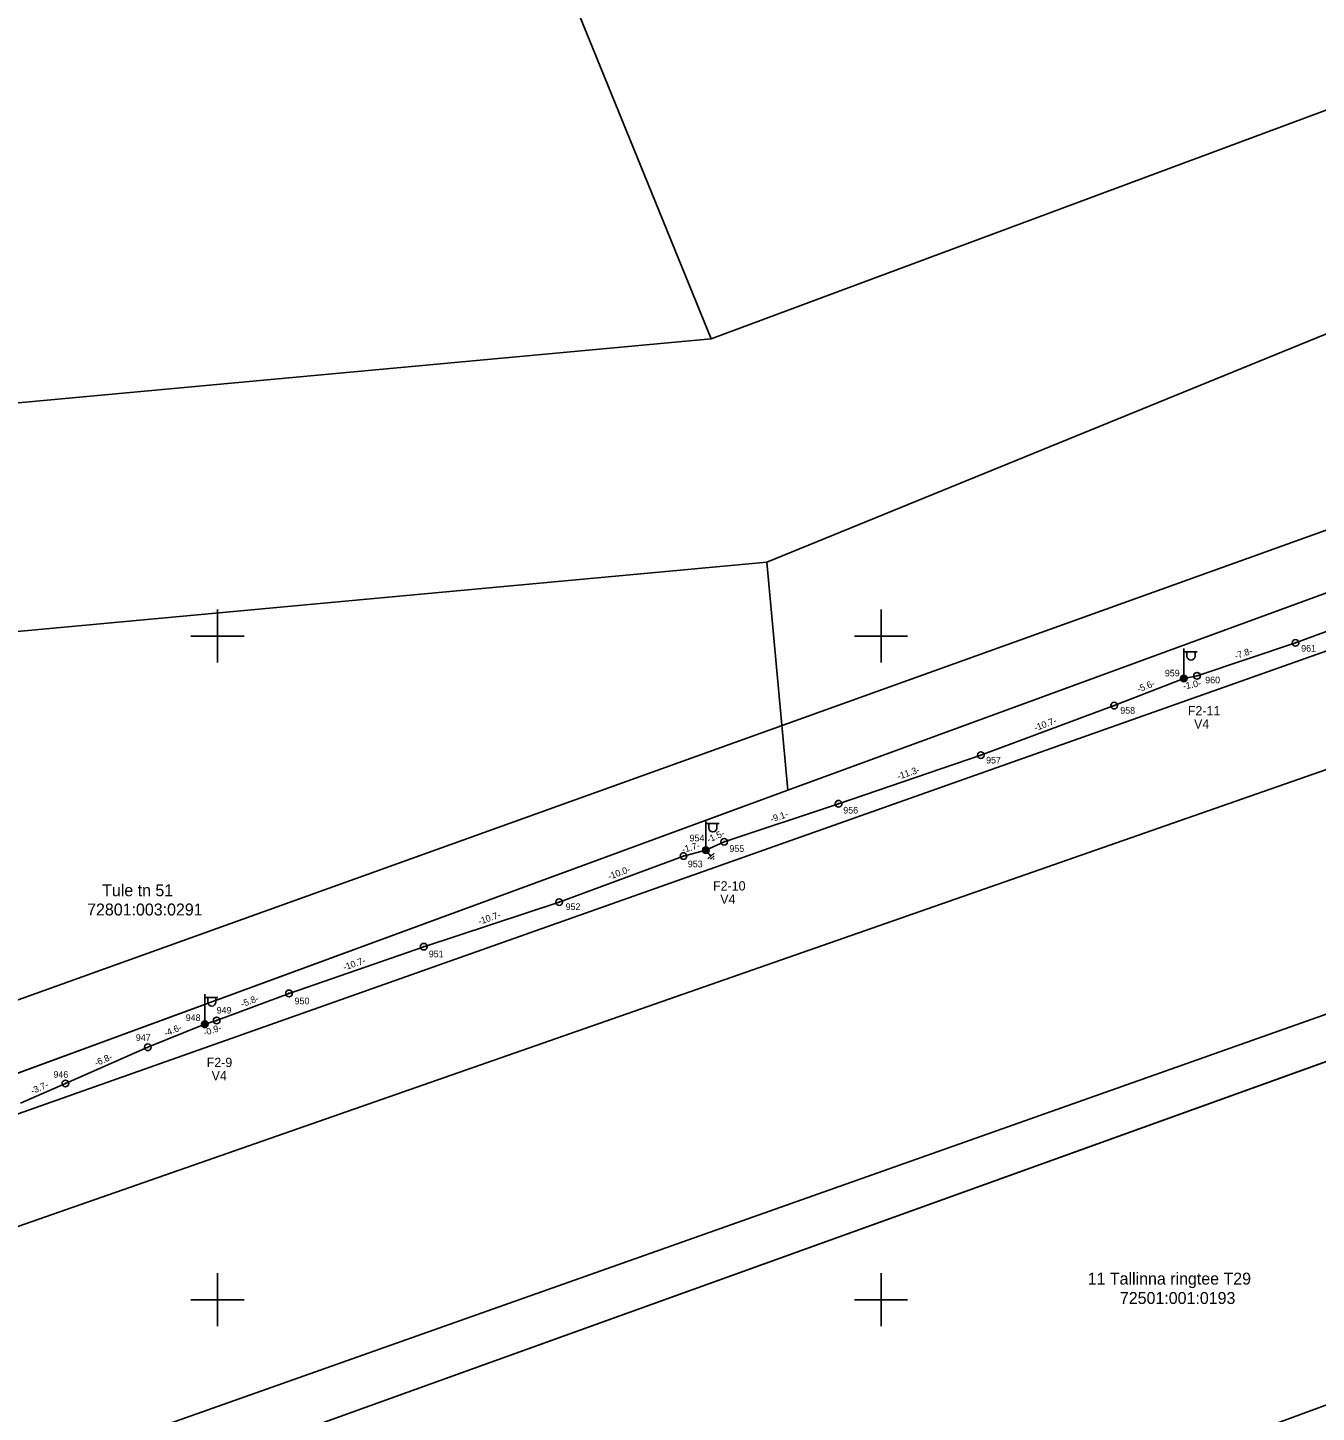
# Model space of a CAD drawing. Extents: x 528816 to 533196, y 6574767 to 6575847.
# Drawn here: x 532035.7 to 532132.8, y 6575041.5 to 6575145.8 of the extents above; entities that cross this region are included whole.
import ezdxf

# ---------------------------------------------------------------- set-up
doc = ezdxf.new("R2010")
doc.units = 0
for name, color, linetype in [('JOONSIDE', 7, 'Continuous'), ('KOORDPUNKT', 7, 'Continuous'), ('MOOTPIIR', 7, 'Continuous'), ('MPKAABEL', 7, 'Continuous'), ('PIIR', 7, 'Continuous'), ('POST', 7, 'Continuous'), ('TEE', 7, 'Continuous'), ('VORK', 7, 'Continuous')]:
    doc.layers.add(name, color=color, linetype=linetype)

msp = doc.modelspace()

# ---------------------------------------------------------------- linework, layer by layer
at = {"layer": 'KOORDPUNKT'}
for centre, radius in [((532131.23, 6575099.49), 0.25), ((532131.23, 6575099.49), 0.025), ((532131.23, 6575099.49), 0.0161), ((532131.23, 6575099.49), 0.0191), ((532131.23, 6575099.49), 0.0221), ((532131.23, 6575099.49), 0.0132), ((532131.23, 6575099.49), 0.00726), ((532131.23, 6575099.49), 0.0102), ((532131.23, 6575099.49), 0.0043), ((532122.81, 6575096.81), 0.25), ((532122.81, 6575096.81), 0.0221), ((532122.81, 6575096.81), 0.025), ((532122.81, 6575096.81), 0.0191), ((532122.81, 6575096.81), 0.0132), ((532122.81, 6575096.81), 0.0161), ((532122.81, 6575096.81), 0.00726), ((532122.81, 6575096.81), 0.0102), ((532122.81, 6575096.81), 0.0043), ((532123.8, 6575097.01), 0.25), ((532123.8, 6575097.01), 0.025), ((532123.8, 6575097.01), 0.0191), ((532123.8, 6575097.01), 0.0221), ((532123.8, 6575097.01), 0.0132), ((532123.8, 6575097.01), 0.0161), ((532123.8, 6575097.01), 0.0102), ((532123.8, 6575097.01), 0.0043), ((532123.8, 6575097.01), 0.00726), ((532117.56, 6575094.76), 0.25), ((532117.56, 6575094.76), 0.025), ((532117.56, 6575094.76), 0.0221), ((532117.56, 6575094.76), 0.0161), ((532117.56, 6575094.76), 0.0191), ((532117.56, 6575094.76), 0.0132), ((532117.56, 6575094.76), 0.00726), ((532117.56, 6575094.76), 0.0102), ((532117.56, 6575094.76), 0.0043), ((532107.52, 6575091.03), 0.25), ((532107.52, 6575091.03), 0.025), ((532107.52, 6575091.03), 0.0161), ((532107.52, 6575091.03), 0.0191), ((532107.52, 6575091.03), 0.0221), ((532107.52, 6575091.03), 0.0132), ((532107.52, 6575091.03), 0.00726), ((532107.52, 6575091.03), 0.0102), ((532107.52, 6575091.03), 0.0043), ((532096.8, 6575087.37), 0.25), ((532096.8, 6575087.37), 0.025), ((532096.8, 6575087.37), 0.0161), ((532096.8, 6575087.37), 0.0191), ((532096.8, 6575087.37), 0.0221), ((532096.8, 6575087.37), 0.0043), ((532096.8, 6575087.37), 0.00726), ((532096.8, 6575087.37), 0.0102), ((532096.8, 6575087.37), 0.0132), ((532088.17, 6575084.5), 0.25), ((532088.17, 6575084.5), 0.025), ((532088.17, 6575084.5), 0.0191), ((532088.17, 6575084.5), 0.0221), ((532088.17, 6575084.5), 0.0161), ((532088.17, 6575084.5), 0.0102), ((532088.17, 6575084.5), 0.0132), ((532088.17, 6575084.5), 0.00726), ((532088.17, 6575084.5), 0.0043), ((532085.11, 6575083.43), 0.25), ((532085.11, 6575083.43), 0.0221), ((532085.11, 6575083.43), 0.025), ((532085.11, 6575083.43), 0.0191), ((532085.11, 6575083.43), 0.0102), ((532085.11, 6575083.43), 0.0132), ((532085.11, 6575083.43), 0.0161), ((532085.11, 6575083.43), 0.0043), ((532085.11, 6575083.43), 0.00726), ((532086.79, 6575083.87), 0.25), ((532086.79, 6575083.87), 0.025), ((532086.79, 6575083.87), 0.0221), ((532086.79, 6575083.87), 0.0132), ((532086.79, 6575083.87), 0.0161), ((532086.79, 6575083.87), 0.0191), ((532086.79, 6575083.87), 0.0043), ((532086.79, 6575083.87), 0.00726), ((532086.79, 6575083.87), 0.0102), ((532075.74, 6575079.96), 0.25), ((532075.74, 6575079.96), 0.0221), ((532075.74, 6575079.96), 0.025), ((532075.74, 6575079.96), 0.0161), ((532075.74, 6575079.96), 0.0191), ((532075.74, 6575079.96), 0.0132), ((532075.74, 6575079.96), 0.00726), ((532075.74, 6575079.96), 0.0102), ((532075.74, 6575079.96), 0.0043), ((532065.54, 6575076.6), 0.25), ((532065.54, 6575076.6), 0.0221), ((532065.54, 6575076.6), 0.025), ((532065.54, 6575076.6), 0.0161), ((532065.54, 6575076.6), 0.0191), ((532065.54, 6575076.6), 0.0132), ((532065.54, 6575076.6), 0.00726), ((532065.54, 6575076.6), 0.0102), ((532065.54, 6575076.6), 0.0043), ((532055.39, 6575073.08), 0.25), ((532055.39, 6575073.08), 0.025), ((532055.39, 6575073.08), 0.0191), ((532055.39, 6575073.08), 0.0221), ((532055.39, 6575073.08), 0.0161), ((532055.39, 6575073.08), 0.0102), ((532055.39, 6575073.08), 0.0132), ((532055.39, 6575073.08), 0.00726), ((532055.39, 6575073.08), 0.0043), ((532049.05, 6575070.75), 0.25), ((532049.05, 6575070.75), 0.0221), ((532049.05, 6575070.75), 0.025), ((532049.05, 6575070.75), 0.0161), ((532049.05, 6575070.75), 0.0191), ((532049.05, 6575070.75), 0.0132), ((532049.05, 6575070.75), 0.00726), ((532049.05, 6575070.75), 0.0102), ((532049.05, 6575070.75), 0.0043), ((532049.94, 6575071.04), 0.25), ((532049.94, 6575071.04), 0.025), ((532049.94, 6575071.04), 0.0191), ((532049.94, 6575071.04), 0.0221), ((532049.94, 6575071.04), 0.0161), ((532049.94, 6575071.04), 0.00726), ((532049.94, 6575071.04), 0.0102), ((532049.94, 6575071.04), 0.0132), ((532049.94, 6575071.04), 0.0043), ((532044.76, 6575069.02), 0.25), ((532044.76, 6575069.02), 0.0191), ((532044.76, 6575069.02), 0.0221), ((532044.76, 6575069.02), 0.025), ((532044.76, 6575069.02), 0.0102), ((532044.76, 6575069.02), 0.0132), ((532044.76, 6575069.02), 0.0161), ((532044.76, 6575069.02), 0.00726), ((532044.76, 6575069.02), 0.0043), ((532038.54, 6575066.29), 0.25), ((532038.54, 6575066.29), 0.0191), ((532038.54, 6575066.29), 0.0221), ((532038.54, 6575066.29), 0.025), ((532038.54, 6575066.29), 0.0102), ((532038.54, 6575066.29), 0.0132), ((532038.54, 6575066.29), 0.0161), ((532038.54, 6575066.29), 0.00726), ((532038.54, 6575066.29), 0.0043)]:
    msp.add_circle(centre, radius, dxfattribs=at)
at = {"layer": 'MOOTPIIR'}
for points in [[(530636.68, 6575162.94), (531283.05, 6574977.75), (531411.75, 6574945.82), (531565.24, 6574944.15), (531675.83, 6574962.26), (531737.32, 6574981.09), (531818.12, 6575037.81), (531864.83, 6575085.72), (531939.43, 6575125.28), (531920.6, 6575197.5), (531952.78, 6575207.27), (531990.91, 6575126.95), (532013.55, 6575104.31), (532001.16, 6575079.52), (532013.79, 6575064.99), (532230.2, 6575142.68), (532435.41, 6575216.09)], [(532326.97, 6575157.51), (532011.42, 6575047.31), (531974.25, 6575056.16), (531949.02, 6575045.98), (531934.42, 6575025.18), (531948.58, 6574987.56), (531930.43, 6574980.04), (531915.39, 6575014.56), (531872.02, 6575000.4), (531879.54, 6574971.63), (531794.12, 6574938.44), (531760.93, 6574923.39), (531786.16, 6574793.27), (531745, 6574779.55), (531692.78, 6574778.23), (531621.08, 6574852.58), (531554.7, 6574876.48), (531465.74, 6574886.66), (531460.43, 6574919.85), (531387.4, 6574932.24), (531177.63, 6574990.66), (531134.7, 6574992.43), (531095.31, 6575014.12), (530588.57, 6575165.47)]]:
    msp.add_lwpolyline(points, dxfattribs=at)
at = {"layer": 'MPKAABEL'}
for points in [[(532035.15, 6575064.8), (532038.54, 6575066.29), (532044.76, 6575069.02), (532049.05, 6575070.75), (532049.94, 6575071.04), (532055.39, 6575073.08), (532065.54, 6575076.6), (532075.74, 6575079.96), (532085.11, 6575083.43), (532086.79, 6575083.87), (532088.17, 6575084.5), (532096.8, 6575087.37), (532107.52, 6575091.03), (532117.56, 6575094.76), (532122.81, 6575096.81), (532123.8, 6575097.01), (532131.23, 6575099.49), (532142.54, 6575103.67)], [(532035.15, 6575064.8), (532038.54, 6575066.29), (532044.76, 6575069.02), (532049.05, 6575070.75), (532049.94, 6575071.04), (532055.39, 6575073.08), (532065.54, 6575076.6), (532075.74, 6575079.96), (532085.11, 6575083.43), (532086.79, 6575083.87), (532088.17, 6575084.5), (532096.8, 6575087.37), (532107.52, 6575091.03), (532117.56, 6575094.76), (532122.81, 6575096.81), (532123.8, 6575097.01), (532131.23, 6575099.49), (532142.54, 6575103.67)], [(532087.42, 6575083.64), (532086.94, 6575083.22)], [(532086.95, 6575083.69), (532087.18, 6575083.43)], [(532087.41, 6575083.44), (532087.14, 6575083.2)], [(532087.41, 6575083.24), (532087.34, 6575083.17)]]:
    msp.add_lwpolyline(points, dxfattribs=at)
at = {"layer": 'PIIR'}
for points in [[(532434.35, 6575269.79), (532430.47, 6575268.03), (532349.33, 6575223.06), (532285.7, 6575188), (532290.98, 6575171.01), (532180.05, 6575130.69), (532171.09, 6575138.09), (532091.4, 6575105.56), (532009.93, 6575098.04), (532000.78, 6575097.21), (531993.63, 6575090.2), (531973.52, 6575133.23), (532003.96, 6575114.7), (532087.19, 6575122.39), (532151.4, 6575146.28), (532165.24, 6575151.43), (532196.58, 6575164.9), (532279.08, 6575201), (532283.46, 6575203.41), (532303.58, 6575214.49), (532331.25, 6575229.71), (532341.94, 6575234.96), (532382.45, 6575257.44), (532404.69, 6575269.79)], [(530969.25, 6575061.78), (530969.57, 6575066.46), (531305.77, 6574972.12), (531360.28, 6574956.82), (531370.26, 6574955.09), (531388.67, 6574951.64), (531413.6, 6574947.11), (531556.31, 6574939.72), (531674.8, 6574954.98), (531729.36, 6574968.56), (531850.47, 6575010.86), (531861.6, 6575003.78), (531969.19, 6575044.39), (531969.34, 6575053.77), (532001.75, 6575065.58), (532010.88, 6575058.34), (532013, 6575059.02), (532092.98, 6575088.4), (532188.76, 6575123.48), (532180.05, 6575130.69), (532290.98, 6575171.01)], [(532244.31, 6575107.8), (532011.98, 6575024.21), (531991.69, 6575016.03), (531978.7, 6575015.5), (531892.97, 6574983.14), (531926.38, 6574969.14), (531822.45, 6574934.07), (531734.17, 6574904.2), (531553.93, 6574874.91), (531433.13, 6574879.76), (531411.86, 6574910.02), (531272.47, 6574939.89), (531020.33, 6575014.24), (530966.07, 6575030.24)]]:
    msp.add_lwpolyline(points, dxfattribs=at)
for points in [[(532035.28, 6575196.63), (532058.27, 6575193.45), (532087.19, 6575122.39), (532003.96, 6575114.7), (531973.52, 6575133.23), (531956.84, 6575178.38)], [(532171.09, 6575138.09), (532180.05, 6575130.69), (532188.76, 6575123.48), (532092.98, 6575088.4), (532091.4, 6575105.56)], [(532015.31, 6574998.5), (532011.98, 6575024.21), (532244.31, 6575107.8), (532242.92, 6575082.4)], [(532009.93, 6575098.04), (532091.4, 6575105.56), (532092.98, 6575088.4), (532013, 6575059.02), (532012.66, 6575063.14), (532010.53, 6575090.73)], [(532016.41, 6574990.09), (532015.31, 6574998.5), (532242.92, 6575082.4), (532230.93, 6574867.21), (532074.56, 6574868.89), (532067.75, 6574880.92), (532038.37, 6574936.28)]]:
    msp.add_lwpolyline(points, close=True, dxfattribs=at)
at = {"layer": 'POST'}
for p, q in [((532122.81, 6575097.06), (532122.81, 6575099.06)), ((532122.81, 6575098.81), (532123.81, 6575098.81)), ((532123.04, 6575098.49), (532123.04, 6575098.81)), ((532123.65, 6575098.49), (532123.65, 6575098.81)), ((532122.81, 6575096.81), (532122.81, 6575096.81)), ((532086.79, 6575084.12), (532086.79, 6575086.12)), ((532086.79, 6575085.87), (532087.79, 6575085.87)), ((532087.01, 6575085.55), (532087.01, 6575085.87)), ((532087.63, 6575085.55), (532087.63, 6575085.87)), ((532086.79, 6575083.87), (532086.79, 6575083.87)), ((532049.04, 6575071.01), (532049.04, 6575073.01)), ((532049.04, 6575072.76), (532050.04, 6575072.76)), ((532049.27, 6575072.43), (532049.27, 6575072.76)), ((532049.88, 6575072.43), (532049.88, 6575072.76)), ((532049.04, 6575070.75), (532049.04, 6575070.75))]:
    msp.add_line(p, q, dxfattribs=at)
for centre, radius in [((532122.81, 6575096.81), 0.25), ((532122.81, 6575096.81), 0.225), ((532122.81, 6575096.81), 0.2), ((532122.81, 6575096.81), 0.175), ((532122.81, 6575096.81), 0.15), ((532122.81, 6575096.81), 0.125), ((532122.81, 6575096.81), 0.1), ((532122.81, 6575096.81), 0.075), ((532122.81, 6575096.81), 0.05), ((532122.81, 6575096.81), 0.025), ((532086.79, 6575083.87), 0.25), ((532086.79, 6575083.87), 0.225), ((532086.79, 6575083.87), 0.2), ((532086.79, 6575083.87), 0.175), ((532086.79, 6575083.87), 0.15), ((532086.79, 6575083.87), 0.125), ((532086.79, 6575083.87), 0.1), ((532086.79, 6575083.87), 0.075), ((532086.79, 6575083.87), 0.05), ((532086.79, 6575083.87), 0.025), ((532049.05, 6575070.75), 0.25), ((532049.05, 6575070.75), 0.225), ((532049.05, 6575070.75), 0.2), ((532049.05, 6575070.75), 0.175), ((532049.05, 6575070.75), 0.15), ((532049.05, 6575070.75), 0.125), ((532049.05, 6575070.75), 0.1), ((532049.05, 6575070.75), 0.075), ((532049.05, 6575070.75), 0.05), ((532049.05, 6575070.75), 0.025)]:
    msp.add_circle(centre, radius, dxfattribs=at)
for centre in [(532123.35, 6575098.49), (532087.32, 6575085.55), (532049.57, 6575072.43)]:
    msp.add_arc(centre, 0.306, 180, 0, dxfattribs=at)
at = {"layer": 'TEE'}
for points in [[(532058.06, 6575072.17), (532304.78, 6575159.48), (532412.62, 6575197.65), (532421.48, 6575201.06), (532430.91, 6575204.41)], [(532066.67, 6575047.85), (532337.45, 6575143.67)], [(532022.61, 6575059.63), (532058.06, 6575072.17)], [(531802.79, 6574954.09), (531988.01, 6575019.64), (531987.89, 6575019.97), (532066.67, 6575047.85)]]:
    msp.add_lwpolyline(points, dxfattribs=at)
at = {"layer": 'VORK'}
for p, q in [((532050, 6575102), (532050, 6575098)), ((532100, 6575102), (532100, 6575098)), ((532048, 6575100), (532052, 6575100)), ((532098, 6575100), (532102, 6575100)), ((532050, 6575052), (532050, 6575048)), ((532100, 6575052), (532100, 6575048)), ((532048, 6575050), (532052, 6575050)), ((532098, 6575050), (532102, 6575050))]:
    msp.add_line(p, q, dxfattribs=at)

# ---------------------------------------------------------------- texts
at = {"layer": 'JOONSIDE'}
for s, rotation, p in [('-7.8-', 18.477, (532126.72, 6575098.25)), ('-5.6-', 21.3315, (532119.4, 6575095.75)), ('-1.0-', 11.0281, (532122.79, 6575095.97)), ('-10.7-', 20.3971, (532111.63, 6575092.83)), ('-11.3-', 18.8429, (532101.3, 6575089.17)), ('-9.1-', 18.411, (532091.74, 6575085.95)), ('-1.5-', 24.2827, (532087.01, 6575084.41)), ('-1.7-', 14.9811, (532085.06, 6575083.66)), ('-10.0-', 20.2809, (532079.52, 6575081.63)), ('-10.7-', 18.2274, (532069.73, 6575078.25)), ('-10.7-', 19.165, (532059.56, 6575074.79)), ('-5.8-', 20.4996, (532051.87, 6575072.03)), ('-4.6-', 22.0064, (532046.09, 6575069.82)), ('-0.9-', 17.933, (532049.04, 6575069.87)), ('-6.8-', 23.7004, (532040.87, 6575067.58)), ('-3.7-', 23.6502, (532036.06, 6575065.47))]:
    msp.add_text(s, height=0.5, rotation=rotation, dxfattribs=at).set_placement(p)
at = {"layer": 'KOORDPUNKT'}
for s, p in [('961', (532131.65, 6575098.83)), ('959', (532121.38, 6575096.96)), ('960', (532124.42, 6575096.44)), ('958', (532118.02, 6575094.15)), ('957', (532107.91, 6575090.4)), ('956', (532097.15, 6575086.63)), ('954', (532085.57, 6575084.53)), ('955', (532088.57, 6575083.74)), ('953', (532085.44, 6575082.58)), ('952', (532076.23, 6575079.36)), ('951', (532065.92, 6575075.8)), ('950', (532055.81, 6575072.26)), ('949', (532049.94, 6575071.56)), ('948', (532047.61, 6575071)), ('947', (532043.85, 6575069.5)), ('946', (532037.64, 6575066.72))]:
    msp.add_text(s, height=0.5, dxfattribs=at).set_placement(p)
at = {"layer": 'PIIR'}
for s, p in [('Tule tn 51', (532041.31, 6575080.4)), ('72801:003:0291', (532040.18, 6575078.95)), ('11 Tallinna ringtee T29', (532115.56, 6575051.14)), ('72501:001:0193', (532117.99, 6575049.68))]:
    msp.add_text(s, height=0.9, dxfattribs=at).set_placement(p)
at = {"layer": 'POST'}
for s, p in [('F2-11', (532123.11, 6575094.03)), ('V4', (532123.58, 6575093.03)), ('F2-10', (532087.34, 6575080.83)), ('V4', (532087.88, 6575079.83)), ('F2-9', (532049.19, 6575067.53)), ('V4', (532049.56, 6575066.53))]:
    msp.add_text(s, height=0.7, dxfattribs=at).set_placement(p)

doc.saveas('drawing.dxf')
